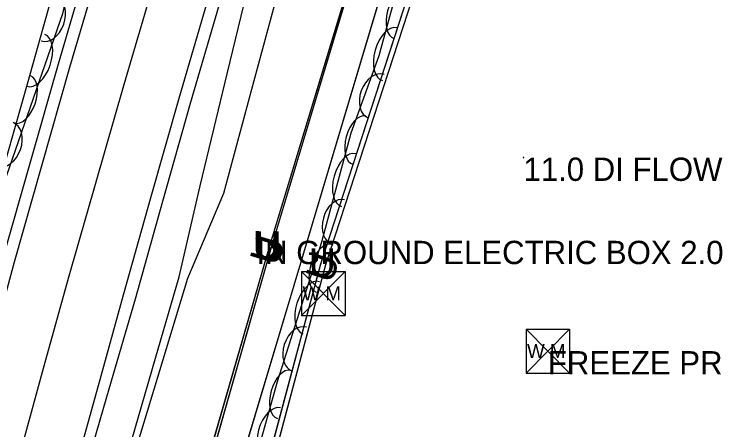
# Model space of a CAD drawing. Extents: x 954793 to 988390, y 1867850 to 1924428.
# Drawn here: x 961045.1 to 961195.8, y 1905782 to 1905871.2 of the extents above; entities that cross this region are included whole.
import ezdxf

# ---------------------------------------------------------------- set-up
doc = ezdxf.new("R2010")
doc.units = 0
for name, color, linetype in [('Default', 7, 'Continuous'), ('S_DITCHLINE', 7, 'Continuous'), ('S_EDGE_PAVEMENT', 7, 'Continuous'), ('S_FIBER_OPTIC_CABLE', 7, 'Continuous'), ('S_MISC_STRUCTURES_ANNOT', 7, 'Continuous'), ('S_MSC_PT_SYM', 7, 'Continuous'), ('S_PAVEMENT_CROWN', 7, 'Continuous'), ('S_SHOULDER', 7, 'Continuous'), ('S_SURVEY_TEXT_ANNOT', 7, 'Continuous'), ('S_TREE', 7, 'Continuous'), ('S_UNDERGROUND_CABLE', 7, 'Continuous'), ('S_UTL_PT_SYM', 7, 'Continuous'), ('S_WATER_UTILITIES', 7, 'Continuous'), ('S_WATER_UTILITIES_ANNOT', 7, 'Continuous')]:
    doc.layers.add(name, color=color, linetype=linetype)

msp = doc.modelspace()

# ---------------------------------------------------------------- linework, layer by layer
at = {"layer": 'S_DITCHLINE'}
for points in [[(961026.3, 1905778.52), (961030.21, 1905793.2), (961036.17, 1905814.37), (961042.13, 1905835.55), (961048.09, 1905856.73), (961054.05, 1905877.91), (961059.33, 1905898.72), (961064.61, 1905919.53), (961069.89, 1905940.34), (961075.17, 1905961.15), (961081.25, 1905980.58), (961087.33, 1906000.01), (961093.4, 1906019.45), (961099.48, 1906038.88), (961103.84, 1906057.33), (961108.2, 1906075.79), (961112.55, 1906094.24), (961116.91, 1906112.7), (961121.61, 1906128.19), (961126.3, 1906143.67), (961131, 1906159.16), (961135.69, 1906174.65), (961136.69, 1906180.41)], [(961061.18, 1905744.78), (961066.5, 1905762.21), (961071.81, 1905779.64), (961077.12, 1905797.07), (961082.43, 1905814.5), (961090.14, 1905832.77), (961096.66, 1905856.9), (961103.18, 1905881.02), (961107.98, 1905897.79), (961112.78, 1905914.56), (961117.58, 1905931.34), (961122.38, 1905948.11)], [(961060.21, 1905744.94), (961065.3, 1905762.41), (961070.39, 1905779.87), (961075.48, 1905797.33), (961080.57, 1905814.79), (961085.08, 1905834.32), (961090.93, 1905858.61), (961096.77, 1905882.89), (961102.81, 1905899.16), (961108.85, 1905915.44), (961114.88, 1905931.71), (961120.92, 1905947.99)]]:
    msp.add_lwpolyline(points, dxfattribs=at)
at = {"layer": 'S_EDGE_PAVEMENT'}
for points in [[(961033.98, 1905777.07), (961039.57, 1905797.54), (961045.16, 1905818.01), (961051.12, 1905838.87), (961057.09, 1905859.74), (961063.34, 1905881.06), (961069.6, 1905902.38), (961075.65, 1905922.81), (961081.7, 1905943.24), (961088.11, 1905964.94), (961094.52, 1905986.64), (961100.38, 1906006.59), (961106.24, 1906026.54), (961111.79, 1906045.23), (961117.33, 1906063.91), (961123.17, 1906083.57), (961129.01, 1906103.22), (961135.38, 1906124.34), (961141.76, 1906145.46), (961147.4, 1906164.55), (961153.03, 1906183.65), (961158.98, 1906203.82), (961164.93, 1906223.99)], [(961059.5, 1905778.1), (961063.2, 1905791.46), (961068.57, 1905810.91), (961074.56, 1905832.01), (961080.54, 1905853.11), (961086.72, 1905874.13), (961092.9, 1905895.16), (961099.4, 1905917.45), (961105.91, 1905939.75), (961111.82, 1905959.7), (961117.73, 1905979.65), (961123.75, 1906000.04), (961129.76, 1906020.43), (961135.78, 1906040.84), (961141.8, 1906061.25), (961146.96, 1906078.61), (961152.13, 1906095.97), (961158.23, 1906116.73), (961164.33, 1906137.5), (961170.23, 1906157.3), (961176.13, 1906177.1), (961181.98, 1906196.97), (961187.84, 1906216.84)]]:
    msp.add_lwpolyline(points, dxfattribs=at)
at = {"layer": 'S_FIBER_OPTIC_CABLE'}
for p, q in [((961110.99, 1905817.56), (961132.89, 1905884.85)), ((961097.34, 1905766.72), (961110.99, 1905817.56))]:
    msp.add_line(p, q, dxfattribs=at)
msp.add_lwpolyline([(961026.41, 1904948.64), (961017.37, 1904982.59), (961011.82, 1905055.26), (961016.6, 1905138.53), (961017.47, 1905193.44), (961017.28, 1905224.85), (961027.26, 1905262.09), (961046.14, 1905280.89), (961043.59, 1905375.15), (961039.35, 1905456.04), (961041.72, 1905513.18), (961045.69, 1905529.36), (961064.98, 1905556.23), (961068.35, 1905571.62), (961066.89, 1905584.49), (961064.17, 1905622.21), (961068.8, 1905682.72), (961097.34, 1905766.72), (961110.99, 1905817.56), (961132.89, 1905884.85), (961164.24, 1905971.7), (961188.56, 1906032.16), (961262.11, 1906149.75)], dxfattribs=at)
msp.add_lwpolyline([(961026.41, 1904948.64), (961017.37, 1904982.59), (961011.82, 1905055.26), (961016.6, 1905138.53), (961017.47, 1905193.44), (961017.28, 1905224.85), (961027.26, 1905262.09), (961046.14, 1905280.89), (961043.59, 1905375.15), (961039.35, 1905456.04), (961041.72, 1905513.18), (961045.69, 1905529.36), (961064.98, 1905556.23), (961068.35, 1905571.62), (961066.89, 1905584.49), (961064.17, 1905622.21), (961068.8, 1905682.72), (961097.34, 1905766.72), (961110.99, 1905817.56), (961132.89, 1905884.85), (961164.24, 1905971.7), (961188.56, 1906032.16), (961262.11, 1906149.75)], dxfattribs=at)
at = {"layer": 'S_MSC_PT_SYM'}
for points in [[(961154.48, 1905840.38), (961154.48, 1905840.43), (961154.48, 1905840.38), (961154.43, 1905840.38), (961154.48, 1905840.38), (961154.48, 1905840.33), (961154.48, 1905840.38), (961154.53, 1905840.38)], [(961154.48, 1905840.38), (961154.48, 1905840.43), (961154.48, 1905840.38), (961154.43, 1905840.38), (961154.48, 1905840.38), (961154.48, 1905840.33), (961154.48, 1905840.38), (961154.53, 1905840.38)], [(961097.13, 1905822.53), (961097.13, 1905822.58), (961097.13, 1905822.53), (961097.08, 1905822.53), (961097.13, 1905822.53), (961097.13, 1905822.48), (961097.13, 1905822.53), (961097.18, 1905822.53)], [(961097.13, 1905822.53), (961097.13, 1905822.58), (961097.13, 1905822.53), (961097.08, 1905822.53), (961097.13, 1905822.53), (961097.13, 1905822.48), (961097.13, 1905822.53), (961097.18, 1905822.53)]]:
    msp.add_lwpolyline(points, close=True, dxfattribs=at)
for points in [[(961154.48, 1905840.38), (961154.48, 1905840.43), (961154.48, 1905840.38), (961154.43, 1905840.38), (961154.48, 1905840.38), (961154.48, 1905840.33), (961154.48, 1905840.38), (961154.53, 1905840.38)], [(961097.13, 1905822.53), (961097.13, 1905822.58), (961097.13, 1905822.53), (961097.08, 1905822.53), (961097.13, 1905822.53), (961097.13, 1905822.48), (961097.13, 1905822.53), (961097.18, 1905822.53)]]:
    msp.add_lwpolyline(points, dxfattribs=at)
at = {"layer": 'S_PAVEMENT_CROWN'}
msp.add_lwpolyline([(961045.69, 1905774.26), (961051.22, 1905794.41), (961056.75, 1905814.55), (961062.7, 1905835.21), (961068.65, 1905855.87), (961074.92, 1905877.26), (961081.2, 1905898.65), (961087.38, 1905919.53), (961093.56, 1905940.41), (961099.89, 1905961.71), (961106.21, 1905983), (961112.2, 1906003.74), (961118.19, 1906024.47), (961123.86, 1906043.59), (961129.52, 1906062.71), (961135.06, 1906081.23), (961140.6, 1906099.75), (961146.85, 1906120.65), (961153.11, 1906141.55), (961158.92, 1906161.26), (961164.73, 1906180.97), (961170.65, 1906200.78), (961176.57, 1906220.58)], dxfattribs=at)
at = {"layer": 'S_SHOULDER'}
for points in [[(961031.07, 1905777.37), (961036.9, 1905798.12), (961042.73, 1905818.87), (961048.68, 1905839.69), (961054.63, 1905860.51), (961060.82, 1905881.78), (961067.01, 1905903.06), (961072.98, 1905923.51), (961078.96, 1905943.96), (961085.37, 1905965.61), (961091.78, 1905987.26), (961097.76, 1906007.34), (961103.74, 1906027.43), (961109.23, 1906046.17), (961114.72, 1906064.92), (961120.63, 1906084.45), (961126.53, 1906103.99), (961133.18, 1906125.1), (961139.84, 1906146.22), (961145.78, 1906165.15), (961151.72, 1906184.08), (961157.42, 1906204.36), (961163.13, 1906224.65)], [(961061.53, 1905777.01), (961065.54, 1905790.8), (961071.15, 1905810.06), (961077.06, 1905831.05), (961082.97, 1905852.03), (961089.17, 1905873.29), (961095.36, 1905894.55), (961102.08, 1905917.44), (961108.8, 1905940.34), (961114.54, 1905959.62), (961120.29, 1905978.91), (961126.45, 1905999.28), (961132.61, 1906019.66), (961138.5, 1906040.15), (961144.39, 1906060.64), (961149.61, 1906077.91), (961154.83, 1906095.18), (961161.03, 1906115.57), (961167.24, 1906135.95), (961169.91, 1906145.64), (961174.04, 1906161.08), (961178.17, 1906176.52), (961184.44, 1906196.28), (961190.72, 1906216.04)]]:
    msp.add_lwpolyline(points, dxfattribs=at)
at = {"layer": 'S_TREE'}
for points in [[(961074.84, 1905957.28), (961055.46, 1905871.18), (961042.82, 1905834.7), (961026.57, 1905794.05), (961015.41, 1905766.97), (961000.22, 1905720.42), (960990.68, 1905693.35), (960987.26, 1905682.01), (960981.96, 1905664.66)], [(961095.87, 1905771.68), (961101.65, 1905792.34), (961111.2, 1905822.34), (961117.45, 1905845.69), (961123.47, 1905862.29), (961140.58, 1905924.78), (961144.13, 1905941.15), (961148.39, 1905957.11)]]:
    msp.add_lwpolyline(points, dxfattribs=at)
for centre, major_axis, ratio in [((961128.08, 1905871.09), (-1.41, -5.16), 0.540699), ((961052.55, 1905870.08), (1.62, 4.68), 0.685311), ((961125.74, 1905862.54), (-1.55, -5.66), 0.55008), ((961049.77, 1905861.24), (1.92, 5.55), 0.55008), ((961046.87, 1905852.86), (1.75, 5.05), 0.540699), ((961122.84, 1905853.56), (-1.69, -4.66), 0.685311), ((961119.22, 1905844.11), (-1.38, -5.16), 0.540699), ((961043.25, 1905843.21), (1.62, 4.68), 0.685311), ((961116.93, 1905835.54), (-1.52, -5.67), 0.55008), ((961114.79, 1905826.53), (-1.28, -4.79), 0.685311), ((961111.6, 1905816.62), (-1.62, -5.09), 0.540699), ((961108.91, 1905808.17), (-1.78, -5.59), 0.55008), ((961106.35, 1905799.27), (-1.5, -4.72), 0.685311), ((961103.08, 1905789.58), (-1.44, -5.15), 0.540699), ((961100.69, 1905781.04), (-1.58, -5.65), 0.55008)]:
    msp.add_ellipse(centre, major_axis=major_axis, ratio=ratio, start_param=3.141593, end_param=6.283185, dxfattribs=at)
at = {"layer": 'S_UNDERGROUND_CABLE'}
for p, q in [((961099.97, 1905821.21), (961122.68, 1905896.29)), ((961100.34, 1905821.14), (961122.94, 1905896.13)), ((961112.01, 1905817.42), (961133.82, 1905884.2)), ((961081.99, 1905759.22), (961099.97, 1905821.21)), ((961082.6, 1905758.89), (961100.34, 1905821.14)), ((961098.4, 1905766.49), (961112.01, 1905817.42))]:
    msp.add_line(p, q, dxfattribs=at)
for points in [[(961017.86, 1904908.46), (961015.89, 1904941.51), (961005.94, 1904974.06), (960999.55, 1905055.88), (961001.9, 1905134.04), (961007.43, 1905195.77), (961009.84, 1905254.08), (961011.9, 1905344.41), (961013.82, 1905431.57), (961016.12, 1905461.56), (961020.88, 1905544.24), (961037.02, 1905625.36), (961046.38, 1905663.74), (961054.04, 1905678.82), (961068.03, 1905730.24), (961081.99, 1905759.22), (961099.97, 1905821.21), (961122.68, 1905896.29), (961150.18, 1905978.74), (961170.9, 1906041.6), (961202.06, 1906097.64), (961216.09, 1906117.43), (961239.65, 1906156.81)], [(961017.86, 1904908.46), (961015.89, 1904941.51), (961005.94, 1904974.06), (960999.55, 1905055.88), (961001.9, 1905134.04), (961007.43, 1905195.77), (961009.84, 1905254.08), (961011.9, 1905344.41), (961013.82, 1905431.57), (961016.12, 1905461.56), (961020.88, 1905544.24), (961037.02, 1905625.36), (961046.38, 1905663.74), (961054.04, 1905678.82), (961068.03, 1905730.24), (961081.99, 1905759.22), (961099.97, 1905821.21), (961122.68, 1905896.29), (961150.18, 1905978.74), (961170.9, 1906041.6), (961202.06, 1906097.64), (961216.09, 1906117.43), (961239.65, 1906156.81)], [(961018.52, 1904908.24), (961016.25, 1904941.65), (961006.41, 1904974.08), (961000.09, 1905055.79), (961002.59, 1905134.18), (961008.14, 1905195.51), (961010.36, 1905253.95), (961012.53, 1905344.23), (961014.31, 1905431.55), (961016.78, 1905461.41), (961021.24, 1905543.94), (961037.47, 1905625.32), (961046.9, 1905663.52), (961054.5, 1905678.7), (961068.53, 1905729.92), (961082.6, 1905758.89), (961100.34, 1905821.14), (961122.94, 1905896.13), (961151.05, 1905978.44), (961171.49, 1906041.57), (961202.63, 1906097.75), (961216.73, 1906116.83), (961239.63, 1906156.77)], [(961018.52, 1904908.24), (961016.25, 1904941.65), (961006.41, 1904974.08), (961000.09, 1905055.79), (961002.59, 1905134.18), (961008.14, 1905195.51), (961010.36, 1905253.95), (961012.53, 1905344.23), (961014.31, 1905431.55), (961016.78, 1905461.41), (961021.24, 1905543.94), (961037.47, 1905625.32), (961046.9, 1905663.52), (961054.5, 1905678.7), (961068.53, 1905729.92), (961082.6, 1905758.89), (961100.34, 1905821.14), (961122.94, 1905896.13), (961151.05, 1905978.44), (961171.49, 1906041.57), (961202.63, 1906097.75), (961216.73, 1906116.83), (961239.63, 1906156.77)], [(961062.24, 1905659.18), (961065.74, 1905659.37), (961069.92, 1905682.49), (961098.4, 1905766.49), (961112.01, 1905817.42), (961133.82, 1905884.2), (961165.32, 1905971.93), (961189.54, 1906031.66), (961255.5, 1906122.6), (961261.76, 1906150.05)], [(961062.24, 1905659.18), (961065.74, 1905659.37), (961069.92, 1905682.49), (961098.4, 1905766.49), (961112.01, 1905817.42), (961133.82, 1905884.2), (961165.32, 1905971.93), (961189.54, 1906031.66), (961255.5, 1906122.6), (961261.76, 1906150.05)]]:
    msp.add_lwpolyline(points, dxfattribs=at)
at = {"layer": 'S_UTL_PT_SYM'}
for points in [[(961110.99, 1905817.56), (961110.94, 1905817.58), (961110.99, 1905817.56), (961110.97, 1905817.52), (961110.99, 1905817.56), (961111.04, 1905817.55), (961110.99, 1905817.56), (961111, 1905817.61)], [(961110.99, 1905817.56), (961110.94, 1905817.58), (961110.99, 1905817.56), (961110.97, 1905817.52), (961110.99, 1905817.56), (961111.04, 1905817.55), (961110.99, 1905817.56), (961111, 1905817.61)], [(961105.26, 1905813.05), (961105.21, 1905813.06), (961105.26, 1905813.05), (961105.25, 1905813), (961105.26, 1905813.05), (961105.31, 1905813.03), (961105.26, 1905813.05), (961105.28, 1905813.09)], [(961105.26, 1905813.05), (961105.21, 1905813.06), (961105.26, 1905813.05), (961105.25, 1905813), (961105.26, 1905813.05), (961105.31, 1905813.03), (961105.26, 1905813.05), (961105.28, 1905813.09)]]:
    msp.add_lwpolyline(points, close=True, dxfattribs=at)
for points in [[(961110.99, 1905817.56), (961110.99, 1905817.61), (961110.99, 1905817.56), (961110.94, 1905817.56), (961110.99, 1905817.56), (961110.99, 1905817.51), (961110.99, 1905817.56), (961111.04, 1905817.56)], [(961105.26, 1905813.05), (961105.26, 1905813.1), (961105.26, 1905813.05), (961105.21, 1905813.05), (961105.26, 1905813.05), (961105.26, 1905813), (961105.26, 1905813.05), (961105.31, 1905813.05)]]:
    msp.add_lwpolyline(points, dxfattribs=at)
at = {"layer": 'S_WATER_UTILITIES'}
for p, q in [((961105.26, 1905813.05), (961126.17, 1905882.98)), ((961106.84, 1905815.98), (961116.17, 1905815.98)), ((961106.84, 1905815.98), (961106.84, 1905806.48)), ((961106.84, 1905815.98), (961116.17, 1905806.48)), ((961116.17, 1905815.98), (961106.84, 1905806.48)), ((961116.17, 1905815.98), (961116.17, 1905806.48)), ((961090.92, 1905765.32), (961105.26, 1905813.05)), ((961106.84, 1905806.48), (961116.17, 1905806.48)), ((961155.04, 1905803.61), (961164.38, 1905803.61)), ((961155.04, 1905803.61), (961155.04, 1905794.11)), ((961155.04, 1905803.61), (961164.38, 1905794.11)), ((961164.38, 1905803.61), (961155.04, 1905794.11)), ((961164.38, 1905803.61), (961164.38, 1905794.11)), ((961155.04, 1905794.11), (961164.38, 1905794.11))]:
    msp.add_line(p, q, dxfattribs=at)
msp.add_lwpolyline([(961085.61, 1905467.74), (961056, 1905539.17), (961050.34, 1905555.08), (961049.23, 1905594.71), (961068.72, 1905688.65), (961090.92, 1905765.32), (961105.26, 1905813.05), (961126.17, 1905882.98), (961155.44, 1905975.32), (961181.03, 1906041.59), (961226.38, 1906097.41), (961243.03, 1906126.27), (961256.33, 1906154.93)], dxfattribs=at)
msp.add_lwpolyline([(961085.61, 1905467.74), (961056, 1905539.17), (961050.34, 1905555.08), (961049.23, 1905594.71), (961068.72, 1905688.65), (961090.92, 1905765.32), (961105.26, 1905813.05), (961126.17, 1905882.98), (961155.44, 1905975.32), (961181.03, 1906041.59), (961226.38, 1906097.41), (961243.03, 1906126.27), (961256.33, 1906154.93)], dxfattribs=at)

# ---------------------------------------------------------------- texts
at = {"layer": 'Default'}
for rotation, p in [(360, (961096.34, 1905818.66)), (360, (961096.71, 1905818.59)), (73.1684, (961101.35, 1905816.99)), (73.2307, (961101.73, 1905816.93)), (71.9125, (961113.3, 1905813.18)), (360, (961108.38, 1905814.88))]:
    msp.add_text('U', height=6, rotation=rotation, dxfattribs=at).set_placement(p)
at = {"layer": 'S_MISC_STRUCTURES_ANNOT'}
msp.add_text('IN GROUND ELECTRIC BOX 2.0X1.4', height=5, dxfattribs=at).set_placement((961097.13, 1905817.53))
at = {"layer": 'S_SURVEY_TEXT_ANNOT'}
msp.add_text('11.0 DI FLOWER BED W/ BRICK WR', height=5, dxfattribs=at).set_placement((961154.48, 1905835.38))
at = {"layer": 'S_WATER_UTILITIES'}
for p in [(961107.04, 1905809.74), (961155.25, 1905797.37)]:
    msp.add_text('W M', height=3, rotation=360, dxfattribs=at).set_placement(p)
at = {"layer": 'S_WATER_UTILITIES_ANNOT'}
msp.add_text('FREEZE PROOF', height=5, dxfattribs=at).set_placement((961159.71, 1905793.86))

doc.saveas('drawing.dxf')
